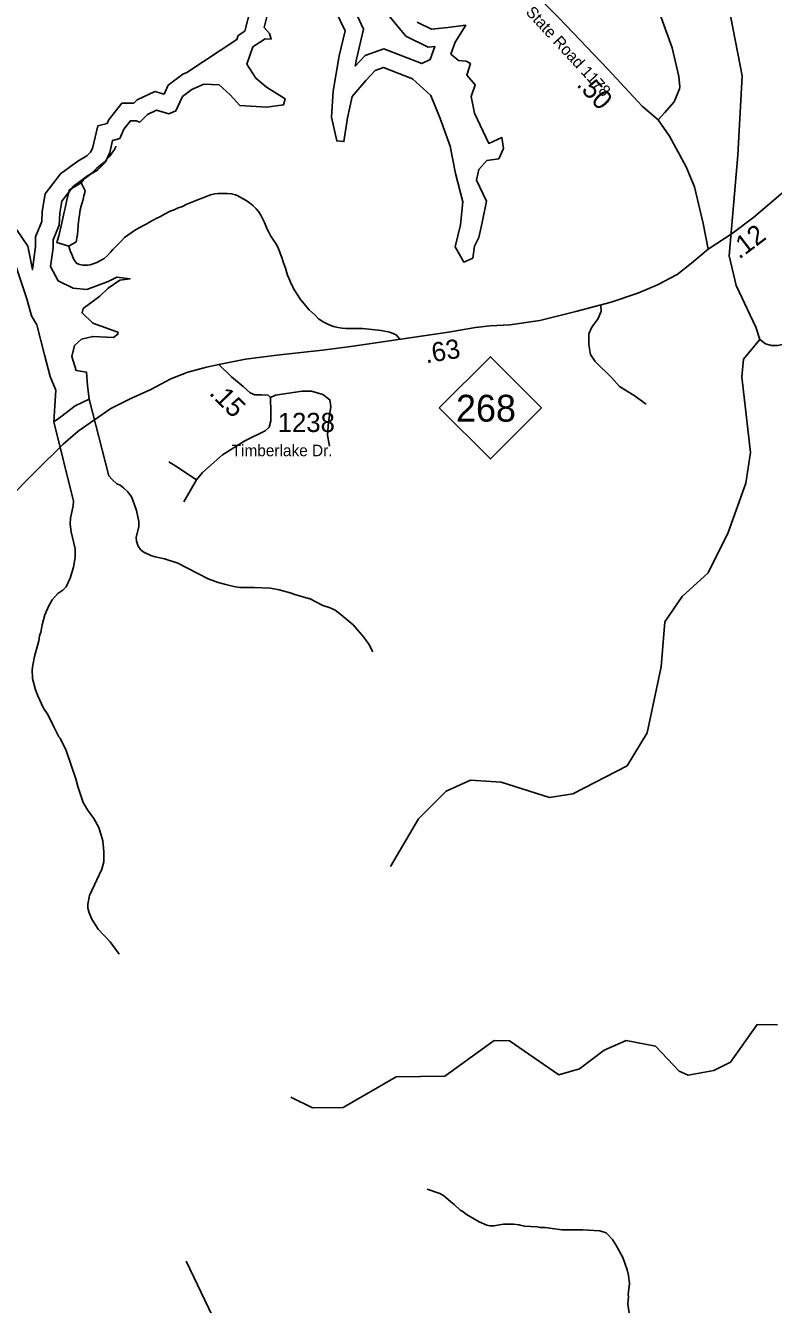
# Model space of a CAD drawing. Extents: x 1248224 to 1454986, y 825081 to 985870.
# Drawn here: x 1339328 to 1344200, y 865144 to 873483 of the extents above; entities that cross this region are included whole.
import ezdxf

# ---------------------------------------------------------------- set-up
doc = ezdxf.new("R2010")
doc.units = 0
for name, color, linetype in [('Exist Hydrographic Buffer Line', 7, 'Continuous'), ('Exist Hydrographic Misc Water Feature', 7, 'Continuous'), ('Exist Hydrographic Reservoir', 7, 'Continuous'), ('Exist Road Non-System Type 51', 7, 'Continuous'), ('Exist Road Primary NC Attributed', 7, 'Continuous'), ('Exist Road Primary NC Mileage Hundredths English Label', 7, 'Continuous'), ('Exist Road Primary NC Shield CELL', 7, 'Continuous'), ('Exist Road Primary NC Shield Number Label', 7, 'Continuous'), ('Exist Road Secondary Mileage Hundredths English Label', 7, 'Continuous'), ('Exist Road Secondary Type 51 Attributed', 7, 'Continuous'), ('Exist Road Secondary Type 51 Label', 7, 'Continuous'), ('Exist Road Secondary Type 51 Number Label', 7, 'Continuous')]:
    doc.layers.add(name, color=color, linetype=linetype)

msp = doc.modelspace()

# ---------------------------------------------------------------- linework, layer by layer
at = {"layer": 'Exist Hydrographic Buffer Line'}
for points in [[(1339765.2, 872681.5), (1339798.8, 872829), (1339858.8, 872844), (1339869, 872867.4), (1339954.9, 872976.8), (1340032.5, 872976.8), (1340055.6, 872999.9), (1340170.6, 873053.6), (1340231, 873036.4), (1340257.6, 873094.5), (1340352.7, 873165.9), (1340378.8, 873177.6), (1340703.7, 873392.6), (1340712.5, 873418.1), (1340756.9, 873447.7), (1340793.8, 873590.1)], [(1341452.9, 873625.9), (1341530.6, 873460.7), (1341483.6, 873263.5), (1341476.3, 873219.4), (1341541.4, 873288.6), (1341661.7, 873331.6), (1341910.1, 873235.2), (1341964.9, 873261.2), (1341994.8, 873346.7), (1341950.9, 873342), (1341806.6, 873414.2), (1341640.6, 873615.3)], [(1339232.9, 872208), (1339342.3, 872045.8), (1339372.4, 871892.6), (1339393.8, 872042.7), (1339393.7, 872106.9), (1339433, 872206.9), (1339435.9, 872271.7), (1339456, 872387.2), (1339556.2, 872516.1), (1339667.9, 872599), (1339726.6, 872633), (1339750.6, 872657), (1339765.2, 872681.5)]]:
    msp.add_lwpolyline(points, dxfattribs=at)
at = {"layer": 'Exist Hydrographic Misc Water Feature'}
for points in [[(1343958, 871788.2), (1343912, 871982.8), (1343967.9, 872638.2), (1343997, 873156.3), (1343906.9, 873614.5), (1343851, 873717.3), (1343735, 873762.3), (1343646, 873888.9), (1343630.9, 873964.7), (1343396, 874301), (1343396, 874652.2), (1343216.9, 874839.6), (1343143.9, 874949.4), (1343210.2, 875427.2), (1343283.8, 875504.1), (1343632.9, 875831), (1343725.8, 875933.5), (1343732.2, 875955.9)], [(1341706, 867999), (1341888, 868310.6), (1342068, 868490.8), (1342227.1, 868563), (1342427, 868549.2), (1342742, 868450.9), (1342893.1, 868474.2), (1343247, 868657.5), (1343377, 868871.6), (1343470, 869303), (1343493, 869594.7), (1343605, 869759.9), (1343775, 869914), (1343906, 870177.4), (1344021.1, 870500), (1344051, 870699.6), (1343995, 871193.2), (1344006, 871307.9), (1344112.4, 871436.4), (1344085, 871516.4), (1343958, 871788.2)], [(1344334.9, 871414.7), (1344301.2, 871411.9), (1344228.8, 871397.6), (1344188.8, 871396.6), (1344149, 871407.5), (1344112.4, 871436.4)], [(1340583.9, 869852.8), (1340517.3, 869876.2), (1340319.7, 869978.9), (1340232.3, 870006.9), (1340172.5, 870018.4), (1340144.6, 870027), (1340093.3, 870052.2), (1340077.6, 870066.5), (1340062.1, 870089), (1340050.8, 870121.2), (1340049.3, 870145.3), (1340065, 870216.8), (1340065.7, 870248.8), (1340051.4, 870321.2), (1340026.8, 870389.7), (1340017.3, 870410), (1339994, 870442.5), (1339966.7, 870469.2), (1339945, 870485.7), (1339923.3, 870496.2), (1339891.8, 870523), (1339870.4, 870547.5), (1339741.6, 871046.3)], [(1339376.2, 869312.4), (1339385.5, 869369.2), (1339413.9, 869472.5), (1339418.7, 869504.4), (1339427.2, 869528.2), (1339436.3, 869576), (1339453.8, 869641.5), (1339479.1, 869698.9), (1339502, 869738.4), (1339538.9, 869779.5), (1339571.4, 869802.6), (1339591.9, 869824.2), (1339619.2, 869879.5), (1339640.8, 869951), (1339650.3, 870014.8), (1339651.6, 870070.7), (1339626.1, 870183.3), (1339619.2, 870231.5), (1339620.1, 870271.5), (1339637.9, 870351.1), (1339640.6, 870382.9), (1339512.1, 870900.1)], [(1341590.9, 869400.6), (1341564, 869449.2), (1341529.1, 869498.1), (1341462.8, 869575.6), (1341384.3, 869641.6), (1341344.9, 869670.5), (1341313.3, 869687.2), (1341265.7, 869702.4), (1341178.6, 869746.5), (1341170.6, 869746.7), (1341083.2, 869772.7), (1341051.5, 869785.4), (1340979.9, 869805.1), (1340924.1, 869814.4), (1340818.1, 869818.9), (1340724.1, 869819.2), (1340685.6, 869826.7), (1340631.9, 869838), (1340583.9, 869852.8)], [(1339937.8, 867428.2), (1339879.6, 867509.6), (1339801.4, 867591.5), (1339758.8, 867656.5), (1339741.8, 867696.9), (1339734.5, 867729.1), (1339733.1, 867755.1), (1339744.4, 867810.8), (1339824.3, 867982.9), (1339837.4, 868030.6), (1339838.8, 868094.6), (1339830.5, 868166.7), (1339806.4, 868255.3), (1339773.7, 868312), (1339731.1, 868369), (1339704.1, 868417.7), (1339668.5, 868522.5), (1339655.6, 868570.8), (1339591.7, 868756.4), (1339553.6, 868837.3), (1339545.8, 868845.4), (1339511.2, 868910.3), (1339473, 868991.1), (1339445.9, 869031.7), (1339407.8, 869112.6), (1339392.7, 869153), (1339372.3, 869225.5), (1339371.6, 869283.4), (1339376.2, 869312.4)], [(1341056, 866495.5), (1341197, 866427), (1341397, 866429.4), (1341743, 866629.4), (1342060, 866632.8), (1342382.1, 866866), (1342482, 866864), (1342802, 866640.8), (1342937, 866680.8), (1343098, 866802.4), (1343241, 866865.2), (1343432, 866828.5), (1343586, 866664.5), (1343644.1, 866640.4), (1343812.1, 866669.9), (1343921.1, 866723.5), (1344094.1, 866969.5), (1344227, 866966.9)], [(1341943.6, 865896.7), (1342026.9, 865866.7), (1342050.6, 865854.2), (1342082.1, 865829.4), (1342097.8, 865813), (1342121.4, 865796.4), (1342160.5, 865759.5), (1342176.3, 865751.1), (1342199.9, 865730.6), (1342282.8, 865682.6), (1342334.4, 865661.4), (1342354.3, 865656.9), (1342378.3, 865656.4), (1342442.5, 865666.8), (1342506.5, 865667.4), (1342544.5, 865664.4), (1342550.4, 865660.3), (1342578.3, 865655.6), (1342662.2, 865649.6), (1342682.1, 865645.1), (1342714.2, 865646.3), (1342821.8, 865631.8), (1342957.9, 865630.5), (1343069.7, 865623.9), (1343111.4, 865611), (1343152.5, 865567.9), (1343174.1, 865533.7), (1343219.8, 865450.4), (1343248, 865369.7), (1343257.1, 865333.5), (1343262, 865281.3), (1343254.4, 865209.6), (1343256, 865193.6), (1343252.9, 865145.6), (1343261.6, 865089.4)], [(1338399, 861677.1), (1339396.8, 862113.7), (1339696.1, 862281.3), (1340428, 862939.6), (1340727.1, 863275), (1340815.1, 863499.7), (1341097, 863802.7), (1341099.1, 863911), (1340972, 864163), (1340773, 864633.2), (1340741, 864660.1), (1340374, 865425.8)]]:
    msp.add_lwpolyline(points, dxfattribs=at)
at = {"layer": 'Exist Hydrographic Reservoir'}
for points in [[(1339877.2, 872656), (1339895.1, 872734.8), (1339941.4, 872746.3), (1339968.3, 872808), (1340010.7, 872862), (1340049.3, 872862), (1340072.4, 872854.3), (1340122.5, 872904.4), (1340180.3, 872931.4), (1340261.2, 872908.3), (1340307.5, 872927.6), (1340349.8, 873020.1), (1340411.5, 873066.4), (1340488.6, 873101.1), (1340588.8, 873097.3), (1340662, 873031.7), (1340723.6, 872962.3), (1340900.9, 872950.7), (1341008.8, 872966.1), (1341020.3, 873004.7), (1340897, 873081.8), (1340827.7, 873139.7), (1340769.9, 873232.2), (1340808.4, 873344.1), (1340889.3, 873398), (1340927.9, 873394.2), (1340916.3, 873432.7), (1340881.6, 873471.3), (1340908.6, 873575.4)], [(1341347.9, 873579.3), (1341409.5, 873448.2), (1341371, 873286.2), (1341332.5, 873054.8), (1341320.9, 872885.2), (1341355.6, 872730.9), (1341401.8, 872727), (1341425, 872881.3), (1341455.8, 873020.1), (1341544.4, 873124.2), (1341606.1, 873189.8), (1341660, 873209.1), (1341848.8, 873135.8), (1341968.3, 873027.8), (1342030, 872877.4), (1342095.5, 872696.2), (1342130.2, 872518.8), (1342176.4, 872333.7), (1342161, 872183.3), (1342126.3, 872040.6), (1342184.1, 871940.4), (1342241.9, 871967.4), (1342253.5, 872044.5), (1342280.4, 872102.3), (1342303.6, 872198.7), (1342330.5, 872337.6), (1342265, 872476.4), (1342280.4, 872545.8), (1342334.4, 872603.6), (1342411.5, 872615.2), (1342442.3, 872680.8), (1342430.7, 872754), (1342345.9, 872715.5), (1342253.5, 872912.1), (1342230.3, 873020.1), (1342257.3, 873097.3), (1342203.4, 873159), (1342226.5, 873236.1), (1342199.5, 873251.5), (1342149.4, 873255.4), (1342099.3, 873297.8), (1342126.3, 873374.9), (1342195.7, 873486.7), (1342080.1, 873471.3), (1341972.2, 873459.7), (1341879.7, 873506)], [(1339238.3, 871994.7), (1339335.6, 871702.3), (1339366.9, 871591), (1339401.7, 871531.8), (1339450.4, 871336.9), (1339488.7, 871194.2), (1339526, 871105.4), (1339519, 871004.5), (1339512.1, 870900.1), (1339557.3, 870931.4), (1339651.2, 871004.5), (1339741.6, 871046.3), (1339731.2, 871136.7), (1339724.2, 871223.7), (1339658.2, 871234.2), (1339630.3, 871324.7), (1339647.7, 871397.8), (1339692.9, 871439.5), (1339766, 871456.9), (1339901.6, 871450), (1339929.4, 871470.8), (1339929.4, 871484.8), (1339766, 871543.9), (1339696.4, 871610), (1339703.4, 871637.9), (1339811.2, 871717.9), (1339866.8, 871770.1), (1339943.3, 871822.3), (1340009.4, 871832.8), (1339922.5, 871843.2), (1339866.8, 871815.4), (1339727.7, 871763.2), (1339637.3, 871770.1), (1339539.9, 871818.9), (1339491.2, 871912.8), (1339508.6, 872034.6), (1339508.6, 872085.3), (1339546.8, 872182.7), (1339550.3, 872259.3), (1339564.2, 872339.3), (1339637.2, 872433.3), (1339731.1, 872502.9), (1339797.2, 872541.1), (1339845.9, 872589.9), (1339877.2, 872656)]]:
    msp.add_lwpolyline(points, dxfattribs=at)
at = {"layer": 'Exist Road Non-System Type 51'}
for points in [[(1343100.5, 873969.7), (1343339.5, 873733.1), (1343457.7, 873567), (1343540.7, 873338), (1343583.4, 873151.7), (1343591, 873083.7), (1343588.5, 873071.2), (1343553.1, 872986.5), (1343490.2, 872913.5), (1343448.7, 872868.8)], [(1339690.3, 872457.8), (1339708.7, 872481.4), (1339739.2, 872504.8), (1339763.7, 872526.3), (1339790.2, 872551.8), (1339816.7, 872573.3), (1339839.1, 872592.9), (1339857.5, 872612.5), (1339877.9, 872632.1), (1339894.4, 872657.8), (1339904.7, 872671.6), (1339913, 872689.4), (1339915.2, 872697.4)], [(1339609.9, 872045.1), (1339532.4, 872068.7), (1339545.2, 872112.5), (1339554, 872148.3), (1339560.6, 872178.2), (1339569.3, 872216), (1339578.2, 872257.9), (1339586.9, 872293.7), (1339595.8, 872335.6), (1339606.7, 872381.4), (1339613.3, 872413.3), (1339690.3, 872457.8)], [(1339609.9, 872045.1), (1339658.5, 872072.2), (1339665.5, 872120.1), (1339668, 872148), (1339670.8, 872184), (1339675.5, 872221.9), (1339680.1, 872249.8), (1339684.7, 872281.8), (1339693.4, 872313.6), (1339704.1, 872349.4), (1339708.6, 872373.3), (1339715, 872395.2), (1339717.2, 872405.2), (1339690.3, 872457.8)], [(1339609.9, 872045.1), (1339621.2, 872008.9), (1339627, 871996.7), (1339640.3, 871962.5), (1339650, 871948.3), (1339659.7, 871934), (1339673.6, 871927.8), (1339679.6, 871925.6), (1339701.5, 871921.2), (1339729.5, 871920.6), (1339749.6, 871924.2), (1339791.9, 871939.4), (1339816.2, 871950.9), (1339840.5, 871964.4), (1339860.8, 871982), (1339881.3, 872005.6), (1339895.7, 872023.4), (1339916.1, 872043), (1339934.5, 872060.6), (1339952.9, 872080.3), (1339973.3, 872101.9), (1339993.6, 872117.5), (1340016, 872133), (1340044.3, 872150.5), (1340072.6, 872165.9), (1340092.9, 872177.5), (1340117.2, 872191), (1340131.3, 872198.7), (1340159.7, 872214.2), (1340184, 872227.7), (1340202.2, 872237.3), (1340238.6, 872256.6), (1340266.9, 872270.1), (1340301.1, 872283.4), (1340323.4, 872294.9), (1340349.6, 872304.4), (1340377.9, 872317.9), (1340400.1, 872327.4), (1340432.4, 872340.8), (1340454.6, 872350.3), (1340478.8, 872357.9), (1340501, 872367.4), (1340533.2, 872378.8), (1340561.4, 872386.2), (1340583.4, 872387.8), (1340611.5, 872389.2), (1340641.5, 872388.6), (1340669.4, 872386.1), (1340695.3, 872379.5), (1340711.2, 872373.2), (1340731, 872362.8), (1340744.9, 872354.5), (1340764.6, 872342.1), (1340786.3, 872327.7), (1340808, 872311.2), (1340829.6, 872288.8), (1340845.2, 872270.4), (1340860.8, 872248.1), (1340874.3, 872221.8), (1340883.8, 872199.6), (1340893.4, 872177.4), (1340903, 872155.2), (1340912.6, 872137), (1340926.1, 872110.7), (1340939.7, 872090.4), (1340959.1, 872062), (1340970.6, 872037.8), (1340984, 872005.5), (1340991.6, 871987.3), (1340997.3, 871971.2), (1341008.6, 871937), (1341021.9, 871900.7), (1341034.1, 871855.6), (1341042.9, 871835.9), (1341060.1, 871795.5), (1341079.4, 871759.1), (1341120.1, 871696.3), (1341176.8, 871629.1), (1341214.1, 871594.3), (1341237.7, 871571.8), (1341267.3, 871551.2), (1341306.9, 871532.4), (1341334.8, 871521.8), (1341362.6, 871515.3), (1341390.6, 871510.7), (1341414.5, 871508.2), (1341444.5, 871507.6), (1341522.6, 871508.1), (1341644.4, 871495.6), (1341702.2, 871484.5), (1341728, 871473.9), (1341745.9, 871465.6), (1341765.4, 871441.2)], [(1343076, 871657.9), (1343078.4, 871620.4), (1343059.6, 871573.5), (1343017.4, 871517.2), (1342998.7, 871472.7), (1342998.7, 871404.7), (1343008.1, 871339.1), (1343038.5, 871292.2), (1343148.6, 871186.7), (1343197.8, 871130.4), (1343293.9, 871071.8), (1343371.2, 871015.6)], [(1340923.4, 871057.8), (1340957.3, 871072.9), (1341129.2, 871098.6), (1341191.4, 871098.6), (1341264.5, 871078.4), (1341310.2, 871043.7), (1341317.5, 870999.7), (1341301.1, 870897.3), (1341295.6, 870813.1), (1341308.4, 870739.9)], [(1340756.8, 870776.3), (1340610.2, 870685.2), (1340480, 870568.8), (1340442.7, 870522.3), (1340359, 870378)], [(1340442.7, 870522.3), (1340307.8, 870610.7), (1340261.3, 870638.6)]]:
    msp.add_lwpolyline(points, dxfattribs=at)
at = {"layer": 'Exist Road Primary NC Attributed'}
for points in [[(1343775.9, 872024.4), (1343932.1, 872127.9), (1344074, 872235.2), (1344247.8, 872383.4), (1344264.2, 872398.1)], [(1340587.3, 871274.3), (1340760.4, 871309), (1340965, 871335.3), (1341263.2, 871367.5), (1341447.3, 871390.9), (1342084.5, 871484.5), (1342259.9, 871513.8), (1342355.2, 871525.3), (1342483.8, 871531.1), (1342679.6, 871560.4), (1342913.5, 871618.9), (1343144.4, 871680.3), (1343316.8, 871738.8), (1343444.4, 871793.6), (1343573.1, 871860.9), (1343666.6, 871934), (1343775.9, 872024.4)], [(1339203.1, 870384.3), (1339396, 870577.4), (1339572.8, 870754.4), (1339670.7, 870837.8), (1339883.3, 870987.3), (1340010.5, 871048.8), (1340144.9, 871110.2), (1340273.5, 871178.9), (1340386.1, 871222.8), (1340505.9, 871255), (1340587.3, 871274.3)]]:
    msp.add_lwpolyline(points, dxfattribs=at)
at = {"layer": 'Exist Road Primary NC Shield CELL'}
msp.add_lwpolyline([(1342023.4, 870990.5), (1342356.4, 871323.5), (1342689.4, 870990.5), (1342356.4, 870657.5)], close=True, dxfattribs=at)
at = {"layer": 'Exist Road Secondary Type 51 Attributed'}
for points in [[(1343775.9, 872024.4), (1343741.9, 872191.8), (1343686, 872431.9), (1343632.4, 872562.4), (1343523, 872762.8), (1343448.7, 872868.8), (1343346.3, 872957.4), (1343120.4, 873202.1), (1342804.4, 873531.8), (1342674, 873664.7), (1342566.9, 873790.5), (1342527.3, 873867.4), (1342515.6, 873942), (1342518, 874007.3), (1342550.6, 874112.1), (1342581.3, 874209.5)], [(1340587.3, 871274.3), (1340669.1, 871192.4), (1340745.1, 871130.9), (1340791.9, 871089.3), (1340821.1, 871075.4), (1340865, 871075.4), (1340908.8, 871072.4), (1340923.4, 871057.8), (1340926.3, 870961.3), (1340926.3, 870905.7), (1340914.6, 870864.7), (1340888.3, 870841.3), (1340756.8, 870776.3)]]:
    msp.add_lwpolyline(points, dxfattribs=at)

# ---------------------------------------------------------------- texts
at = {"layer": 'Exist Road Primary NC Mileage Hundredths English Label'}
for s, rotation, p in [('.12', 37.11028, (1343977.3, 871956.1)), ('.63', 9.46954, (1341938.4, 871280.8))]:
    msp.add_text(s, height=125, rotation=rotation, dxfattribs=at).set_placement(p)
at = {"layer": 'Exist Road Primary NC Shield Number Label'}
msp.add_text('268', height=175, dxfattribs=at).set_placement((1342132.6, 870900.8))
at = {"layer": 'Exist Road Secondary Mileage Hundredths English Label'}
for s, rotation, p in [('.50', 312.70913, (1342913, 873094.5)), ('.15', 314.97589, (1340519.4, 871082.1))]:
    msp.add_text(s, height=125, rotation=rotation, dxfattribs=at).set_placement(p)
at = {"layer": 'Exist Road Secondary Type 51 Label'}
msp.add_text('State Road 1178', height=75, rotation=312.63778, dxfattribs=at).set_placement((1342582.2, 873567.5))
msp.add_text('Timberlake Dr.', height=75, dxfattribs=at).set_placement((1340670.6, 870675.3))
at = {"layer": 'Exist Road Secondary Type 51 Number Label'}
msp.add_text('1238', height=125, dxfattribs=at).set_placement((1340971.5, 870833))

doc.saveas('drawing.dxf')
